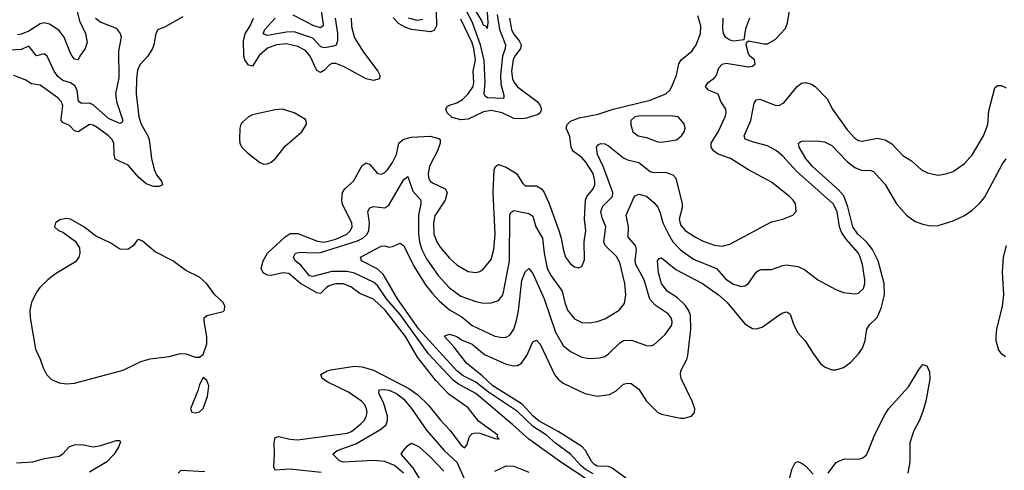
# Model space of a CAD drawing. Header units: inches. Extents: x 1694797 to 1849917, y 907313 to 1017959.
# Tile 409 of 656: x 1731682 to 1736880, y 996205 to 998582. Entities that reach past the tile are written whole.
import ezdxf

# ---------------------------------------------------------------- set-up
doc = ezdxf.new("R2010")
doc.units = ezdxf.units.IN
doc.header["$MEASUREMENT"] = 0
doc.layers.add('B7939', color=7, linetype='Continuous')

msp = doc.modelspace()

# ---------------------------------------------------------------- linework, layer by layer
at = {"layer": 'B7939', "color": 5}
for points, elevation in [([(1733264.6, 998690), (1733283.4, 998556.6), (1733283, 998550), (1733270, 998538.6), (1733235.3, 998550), (1733126.1, 998606.1)], 840), ([(1734201.6, 998610), (1734214.6, 998530), (1734247, 998450), (1734245, 998430), (1734231, 998389), (1734219.6, 998290), (1734221, 998241), (1734236.7, 998183.3), (1734237.4, 998170), (1734233.2, 998166.8), (1734150.6, 998170.6), (1734139.3, 998179.3), (1734134.2, 998190), (1734139.7, 998250), (1734133, 998367), (1734114.2, 998450), (1734070.1, 998570.1), (1734017.9, 998670)], 860), ([(1734146.8, 998673.2), (1734152.7, 998567.3), (1734150, 998536), (1734145.5, 998545.5), (1734130, 998553.3), (1734119.9, 998579.9), (1734043.7, 998703.7)], 840), ([(1731983.8, 998630), (1731996.8, 998576.8), (1732029.5, 998510), (1732037.8, 998462.2), (1732027.1, 998430), (1731998.5, 998390), (1731990, 998369.4), (1731970, 998374.3), (1731959.3, 998390), (1731948.2, 998408.2), (1731916.9, 998490), (1731890, 998525), (1731838.2, 998558.2), (1731810, 998565.5), (1731790, 998559.3), (1731730, 998521), (1731690, 998505.5), (1731670, 998502.2)], 840), ([(1734677.2, 996157.2), (1734543.6, 996243.6), (1734368.9, 996370), (1734285.6, 996445.6), (1734090, 996609.2), (1733999.1, 996659.1), (1733970, 996680.8), (1733840.1, 996820.1), (1733690, 997026.1), (1733618.5, 997110), (1733570, 997180.1), (1733550, 997197.4), (1733450, 997245.2), (1733410, 997254.5), (1733330, 997252.9), (1733230, 997227), (1733211.5, 997231.5), (1733166.4, 997286.4), (1733136.1, 997310), (1733126.4, 997330), (1733138, 997350), (1733163.5, 997356.5), (1733231.8, 997351.8), (1733270, 997354), (1733464.3, 997415.7), (1733493.9, 997430), (1733515.3, 997450), (1733524.6, 997470), (1733528.5, 997510), (1733518.8, 997570), (1733529.6, 997590), (1733550, 997596.2), (1733610, 997590.2), (1733630, 997603.9), (1733710, 997738.7), (1733730, 997754), (1733757.8, 997677.8), (1733799.3, 997630), (1733799.5, 997610), (1733786.8, 997553.2), (1733786.5, 997450), (1733791.6, 997410), (1733803.8, 997370), (1733830, 997321.3), (1733890, 997233.4), (1733950, 997167.6), (1734010, 997123.7), (1734090, 997094.8), (1734130, 997087), (1734170, 997087.5), (1734210, 997101.5), (1734230, 997126.7), (1734235.8, 997144.2), (1734266.9, 997310), (1734270, 997553.4), (1734275.3, 997564.7), (1734290, 997576.1), (1734370, 997559.3), (1734390, 997546.4), (1734406, 997490), (1734441.2, 997430), (1734449.7, 997350), (1734467.1, 997270), (1734487.5, 997230), (1734545.9, 997150), (1734558.8, 997090), (1734574.3, 997050), (1734610, 997003.9), (1734650, 996985.4), (1734690, 996982.8), (1734730, 996989.1), (1734770, 997003.2), (1734846, 997050), (1734874.3, 997085.7), (1734881.5, 997130), (1734875.6, 997190), (1734850, 997300.4), (1734832.1, 997332.1), (1734772.9, 997390), (1734765.1, 997410), (1734776.3, 997490), (1734755.9, 997535.9), (1734749.9, 997570.1), (1734760.9, 997599.1), (1734811.1, 997648.9), (1734813.2, 997670), (1734764.1, 997804.1), (1734732.2, 997870), (1734726.4, 997910), (1734736.6, 997923.4), (1734750, 997928.8), (1734770, 997926.7), (1734790, 997917.2), (1734870, 997852.7), (1734890, 997843.4), (1734950, 997829.5), (1735010, 997780.9), (1735030, 997776.6), (1735090, 997777.5), (1735130, 997764.2), (1735145.6, 997745.6), (1735179.3, 997610), (1735178.5, 997590), (1735162.8, 997530), (1735170, 997500.3), (1735194.4, 997470), (1735250, 997435.2), (1735290, 997414.5), (1735350, 997392.9), (1735390, 997387.5), (1735430, 997397.3), (1735650, 997516.4), (1735710, 997530.5), (1735764, 997550), (1735780.9, 997570), (1735777, 997610), (1735764.5, 997630), (1735746.6, 997650), (1735650, 997724.7), (1735530, 997789.7), (1735433.6, 997850), (1735370, 997872.5), (1735344, 997890), (1735332.6, 997910), (1735332.5, 997930), (1735369.3, 997990), (1735405.5, 998070), (1735410.8, 998090), (1735409.8, 998110), (1735384, 998150), (1735369.7, 998189.7), (1735318.4, 998210), (1735302, 998230), (1735315.6, 998250), (1735350, 998274.4), (1735359.5, 998290), (1735371.8, 998328.2), (1735390, 998347.1), (1735411.8, 998351.8), (1735530, 998334), (1735550, 998337.1), (1735564.5, 998350), (1735560.9, 998370), (1735536, 998390), (1735530, 998402), (1735517.2, 998450), (1735518, 998462), (1735528.9, 998471.1), (1735610, 998454), (1735630, 998454), (1735670, 998477.3), (1735724.4, 998535.6), (1735734.7, 998565.3), (1735750, 998652)], 860), ([(1733880.9, 998630), (1733881.9, 998550), (1733870, 998525.7), (1733850, 998517.1), (1733750.8, 998530.8), (1733720.1, 998540.1), (1733681.2, 998561.2), (1733652.8, 998592.8)], 880), ([(1732082.1, 998590), (1732110, 998569.1), (1732190, 998536.8), (1732212.6, 998510), (1732216.8, 998490), (1732203.8, 998416.2), (1732205, 998275), (1732188.2, 998190), (1732192.2, 998150), (1732225.5, 998050), (1732221.1, 998038.9), (1732210, 998034.5), (1732150, 998061.5), (1732070, 998132.6), (1732050, 998140.9), (1732010, 998140.5), (1731992.3, 998150), (1731985.4, 998210), (1731972.6, 998232.6), (1731950, 998248.2), (1731910, 998260.6), (1731882.6, 998282.6), (1731863.4, 998310), (1731826.8, 998390), (1731810, 998401.6), (1731770, 998391.5), (1731730, 998442.6), (1731690, 998424.9), (1731630, 998421.5)], 860), ([(1732542.1, 998597.9), (1732450, 998545.1), (1732410, 998529.3), (1732399.5, 998510), (1732390.3, 998450), (1732382.3, 998430), (1732358.6, 998390), (1732315.9, 998344.1), (1732304.1, 998315.9), (1732297.8, 998270), (1732296.8, 998190), (1732311.3, 998070), (1732323.1, 998030), (1732357.8, 997970), (1732364.3, 997950), (1732376.9, 997850), (1732391, 997791), (1732403.3, 997763.3), (1732430.3, 997729.7), (1732434.9, 997710), (1732418.1, 997701.9), (1732390, 997701.5), (1732350, 997716.9), (1732310, 997749.3), (1732253.8, 997813.8), (1732186.3, 997846.3), (1732180.5, 997870), (1732179.3, 997930), (1732169.9, 997949.9), (1732151.2, 997970), (1732090, 998012.7), (1732070, 998025.4), (1732050, 998028.4), (1731990, 997991), (1731970, 997996.5), (1731943.6, 998023.6), (1731910, 998039.3), (1731900.6, 998050), (1731899.6, 998059.6), (1731908.9, 998128.9), (1731900.8, 998150), (1731882.9, 998170), (1731790, 998236.8), (1731744.1, 998244.1), (1731710, 998264.2), (1731650, 998287.5)], 880), ([(1733430.8, 998589.2), (1733433.7, 998546.4), (1733450, 998486.9), (1733495.9, 998410), (1733572.4, 998310), (1733583.2, 998290), (1733580.3, 998270), (1733550, 998260.4), (1733510, 998269.5), (1733394.1, 998334.1), (1733350, 998350.6), (1733330, 998351), (1733316.4, 998343.6), (1733290, 998315.9), (1733270, 998304), (1733250, 998313.7), (1733214.5, 998390), (1733190, 998419.6), (1733150, 998439.7), (1733090, 998454.6), (1733038, 998450), (1732990, 998432.4), (1732946.7, 998393.3), (1732910, 998337.2), (1732890, 998341.8), (1732870, 998369.9), (1732864.3, 998390), (1732863.6, 998470), (1732872.3, 998507.7), (1732899, 998550), (1732916.5, 998590)], 880), ([(1733273.1, 996193.1), (1733110, 996211.6), (1733030, 996206.2), (1733022.4, 996222.4), (1733027.2, 996290), (1733024.3, 996350), (1733030, 996377.4), (1733050, 996382.7), (1733108.4, 996368.4), (1733150, 996364.8), (1733410, 996400.2), (1733432.5, 996410), (1733483, 996450), (1733501.6, 996470), (1733511.5, 996488.5), (1733515.4, 996510), (1733512.6, 996530), (1733503.6, 996550), (1733486.6, 996570), (1733417.9, 996617.9), (1733307.6, 996670), (1733277.7, 996690), (1733271.5, 996710), (1733305.1, 996730), (1733324.8, 996735.2), (1733450, 996753.8), (1733490, 996750.1), (1733550, 996733.7), (1733736.8, 996636.8), (1733782.7, 996602.7), (1733838.9, 996550), (1733902.7, 996470), (1733954.9, 996414.9), (1734010, 996338.4), (1734030, 996322.6), (1734042.8, 996337.2), (1734056.5, 996383.5), (1734070, 996398.2), (1734090, 996402.7), (1734110, 996400.2), (1734190, 996373), (1734213.2, 996370), (1734203.2, 996383.2), (1734205.1, 996390), (1734103.3, 996463.3), (1734050, 996534.4), (1733947.4, 996607.4), (1733878.1, 996678.1), (1733782, 996802), (1733718.6, 996910), (1733610.3, 997050), (1733550, 997107.6), (1733477.5, 997137.5), (1733430, 997172.3), (1733390, 997187.7), (1733350, 997188.6), (1733319.6, 997180.4), (1733301.5, 997170), (1733270, 997138.1), (1733250, 997140.9), (1733163.4, 997190), (1733102.7, 997242.7), (1733070, 997247.2), (1733010, 997231.8), (1732990, 997233.6), (1732966.9, 997246.9), (1732957, 997270), (1732966.4, 997310), (1732990, 997349.5), (1733082.9, 997437.1), (1733110, 997453.7), (1733150, 997453.9), (1733253.1, 997413.1), (1733288.6, 997408.6), (1733350, 997423.4), (1733409, 997450), (1733428.9, 997470), (1733436, 997490), (1733434.2, 997510), (1733386.3, 997606.3), (1733382.3, 997630), (1733385.5, 997670), (1733398.3, 997690), (1733444, 997730), (1733490, 997813.2), (1733510, 997827.2), (1733530, 997818.2), (1733570, 997770.2), (1733590, 997766.3), (1733598.7, 997770), (1733610, 997775.2), (1733623.7, 997790), (1733650, 997829.3), (1733670.4, 997870), (1733683.8, 997930), (1733696.9, 997943.1), (1733710, 997951.4), (1733750, 997961.4), (1733847.9, 997967.9), (1733894.7, 997954.7), (1733900.7, 997950), (1733902.2, 997930), (1733887.7, 997890), (1733845.5, 997810), (1733838.2, 997770), (1733839.8, 997750), (1733849.5, 997730), (1733861.3, 997721.3), (1733928.4, 997690), (1733937.7, 997670), (1733928.3, 997630), (1733872.6, 997547.4), (1733865.5, 997510), (1733868.5, 997450), (1733883.7, 997410), (1733901.8, 997381.8), (1733950, 997323.2), (1733990, 997288.4), (1734050, 997253.2), (1734090, 997247.7), (1734110, 997254), (1734130, 997267.7), (1734170, 997317.1), (1734183.9, 997370), (1734192.3, 997450), (1734181.6, 997670), (1734186.5, 997790), (1734192.7, 997807.3), (1734210, 997818.2), (1734250, 997803.6), (1734305, 997770), (1734337.9, 997717.9), (1734350, 997706.4), (1734410, 997705.3), (1734436.6, 997690), (1734450.7, 997670), (1734475.6, 997615.6), (1734528.3, 997470), (1734540.1, 997430), (1734550, 997370.7), (1734563.5, 997330), (1734590, 997293.4), (1734610, 997278.9), (1734630, 997272.4), (1734650, 997280.5), (1734664, 997316), (1734662.2, 997410), (1734670.5, 997470), (1734663.6, 997530), (1734669.3, 997630), (1734676.3, 997650), (1734710, 997690.3), (1734718.1, 997710), (1734718.7, 997730), (1734708.5, 997770), (1734670, 997829.9), (1734650, 997854.3), (1734605.8, 997885.8), (1734597.6, 997897.6), (1734592.3, 997910), (1734586.4, 997966.4), (1734567.4, 998010), (1734571.4, 998028.6), (1734590, 998046), (1734635.1, 998064.9), (1734735.8, 998084.2), (1734815.1, 998110), (1735010, 998156.6), (1735092.1, 998190), (1735114.5, 998210), (1735124.4, 998230), (1735149.7, 998290), (1735162, 998350), (1735173.7, 998370), (1735230, 998416), (1735253.5, 998450), (1735276.5, 998510), (1735277.1, 998550), (1735262.3, 998602.3)], 880), ([(1733346.4, 998590), (1733358.7, 998510), (1733360.1, 998470), (1733352.3, 998447.7), (1733337.4, 998442.6), (1733290, 998433), (1733277.1, 998437.1), (1733270, 998439.9), (1733230, 998483.8), (1733130, 998518.2), (1733090, 998515.9), (1732990, 998498.7), (1732966.7, 998506.7), (1732974.9, 998530), (1733030.7, 998590)], 860), ([(1733810, 998583.6), (1733782.2, 998577.8), (1733733.7, 998590)], 860), ([(1734267.9, 998590), (1734278.6, 998530), (1734287.8, 998507.8), (1734318.8, 998470), (1734328.8, 998450), (1734324.9, 998430), (1734295, 998390), (1734286.7, 998370), (1734278.5, 998310), (1734283.2, 998270), (1734291.7, 998250), (1734310, 998227.3), (1734414.4, 998150), (1734429.5, 998130), (1734435.7, 998110), (1734430.2, 998090), (1734418.5, 998081.5), (1734357.6, 998062.4), (1734330, 998058.4), (1734290, 998060.6), (1734229.6, 998090.4), (1734170, 998103.2), (1734130, 998095.4), (1734050, 998057.6), (1734010, 998053.8), (1733965.4, 998065.4), (1733938.4, 998090), (1733931.7, 998110), (1733937.3, 998122.7), (1733945.6, 998130), (1733990, 998142.8), (1734018.9, 998161.1), (1734050, 998190.5), (1734075.6, 998230), (1734079.3, 998250), (1734076.5, 998310), (1734087.7, 998370), (1734079.8, 998430), (1734070, 998459.6), (1734010, 998583.9)], 880), ([(1735534.3, 998590), (1735513, 998533), (1735504.7, 998475.3), (1735451.2, 998468.8), (1735430, 998473.3), (1735410, 998488), (1735397.6, 998510), (1735393.2, 998533.2), (1735396.2, 998590)], 860), ([(1734710, 996185.6), (1734667.9, 996210), (1734644.3, 996230), (1734590, 996290.5), (1734510, 996348.8), (1734462.8, 996390), (1734394.9, 996434.9), (1734310, 996515.3), (1734156.7, 996616.7), (1734090, 996669.7), (1734023.6, 996703.6), (1733990, 996729.2), (1733788.3, 996950), (1733675.8, 997110), (1733600.2, 997240.2), (1733568.2, 997268.2), (1733486.9, 997310), (1733480.5, 997330), (1733590, 997387.6), (1733610, 997388.7), (1733630, 997382.6), (1733650, 997384.9), (1733690, 997403.7), (1733710, 997388.5), (1733762.5, 997282.5), (1733824.1, 997184.1), (1733858.8, 997138.8), (1733897.9, 997097.9), (1733951, 997051), (1734015, 997015), (1734070, 996969.2), (1734190, 996912.8), (1734230, 996904.6), (1734250, 996906.7), (1734270, 996916.9), (1734290, 996950.3), (1734304.7, 996995.3), (1734314.2, 997045.8), (1734333.2, 997206.8), (1734350, 997252.4), (1734370, 997270.3), (1734390, 997243.7), (1734450.7, 997110), (1734510, 996934.3), (1734550, 996862.6), (1734590, 996831), (1734650, 996801.5), (1734690, 996795.4), (1734742.5, 996797.5), (1734770, 996805.5), (1734790, 996819.1), (1734850, 996878), (1734870, 996890.1), (1734910.8, 996890.8), (1734990, 996863.1), (1735010, 996861.1), (1735030, 996867.4), (1735090, 996922), (1735123.9, 996970), (1735126.4, 996990), (1735120.3, 997010), (1735105.1, 997030), (1735036.9, 997076.9), (1735007.9, 997107.9), (1734978, 997210), (1734934.5, 997290), (1734931.4, 997310), (1734938.6, 997370), (1734932.2, 997390), (1734894.7, 997434.7), (1734896, 997490), (1734882.7, 997550), (1734928.3, 997651.7), (1734950, 997662.3), (1734990, 997650.2), (1735030, 997618), (1735050, 997592.8), (1735063.5, 997563.5), (1735077.9, 997510), (1735106.5, 997450), (1735130.6, 997410.6), (1735170, 997367.5), (1735238.1, 997318.1), (1735360.2, 997270), (1735410, 997213), (1735450, 997186.8), (1735490, 997174.5), (1735510, 997177.2), (1735530, 997190.3), (1735569.2, 997250.8), (1735581.3, 997258.7), (1735596.4, 997263.6), (1735650, 997264.7), (1735710, 997285.5), (1735730, 997288.1), (1735790, 997279.6), (1735824.7, 997264.7), (1735895.5, 997210), (1735990, 997158.7), (1736030, 997142.6), (1736090, 997135.6), (1736110, 997139.6), (1736135.7, 997164.3), (1736144.1, 997190), (1736142.9, 997210), (1736130.9, 997290), (1736119.6, 997330), (1736109.9, 997350), (1736044.4, 997424.4), (1736020.7, 997460.7), (1736009.5, 997490), (1735997.1, 997570), (1735976.7, 997610), (1735783.2, 997783.2), (1735710, 997862.8), (1735676.5, 997890), (1735630, 997916.6), (1735555.4, 997935.4), (1735512.5, 997952.5), (1735507.1, 997970), (1735542.2, 998050), (1735558.7, 998141.3), (1735570, 998158.7), (1735590, 998163.2), (1735670, 998131.9), (1735690, 998130.2), (1735715.8, 998144.2), (1735786.9, 998230), (1735810, 998246.3), (1735830.2, 998250.2), (1735861.8, 998241.8), (1735881.3, 998230), (1735944.2, 998164.2), (1735973.6, 998110), (1736050, 998000.3), (1736090, 997957.3), (1736110, 997944.9), (1736130, 997941.8), (1736210, 997957.7), (1736250, 997948.1), (1736286.4, 997926.4), (1736344.8, 997864.8), (1736390, 997837.1), (1736442, 997790), (1736473.9, 997773.9), (1736530, 997761.3), (1736571.5, 997768.5), (1736610, 997781.6), (1736670, 997823.7), (1736711.6, 997870), (1736769.7, 997970), (1736786.6, 998010), (1736792.4, 998030), (1736798, 998102), (1736830, 998222.8), (1736844.8, 998235.3), (1736865.1, 998234.9), (1736890, 998222.3)], 840), ([(1734928.1, 996130), (1734810, 996215.5), (1734790, 996224.5), (1734730, 996227.5), (1734715.8, 996235.8), (1734702.8, 996250), (1734668.3, 996310), (1734649.5, 996330), (1734524.2, 996410), (1734424.9, 996464.9), (1734393.2, 996490), (1734334, 996554), (1734180.1, 996650), (1734123.5, 996703.5), (1734040.5, 996770), (1733975.1, 996855.1), (1733925.1, 996910), (1733926.3, 996913.7), (1733950, 996922.6), (1733990, 996910.2), (1734013.4, 996893.4), (1734070, 996871), (1734136.3, 996816.3), (1734250, 996765), (1734290, 996756.3), (1734310, 996758.2), (1734330.8, 996770), (1734358.5, 996810), (1734390, 996882.4), (1734410, 996891.8), (1734430, 996870.3), (1734507, 996707), (1734524.9, 996684.9), (1734550, 996665.2), (1734666, 996610), (1734730, 996596), (1734794.9, 996605.1), (1734830, 996624.2), (1734870, 996658.5), (1734890, 996665.2), (1734910, 996662.6), (1734950, 996632.2), (1734990, 996568.8), (1735050.6, 996510), (1735070, 996500.3), (1735170, 996480.4), (1735190, 996479.3), (1735228.7, 996490), (1735243.7, 996510), (1735245.1, 996530), (1735231.1, 996570), (1735174, 996690), (1735169.7, 996710), (1735171.9, 996730), (1735203.2, 996790), (1735208.7, 996811.3), (1735225.5, 996950), (1735223.7, 997023.7), (1735213.4, 997050), (1735195.2, 997075.2), (1735154.4, 997114.4), (1735100.3, 997150), (1735070, 997191.2), (1735053.9, 997246.1), (1735048.7, 997310), (1735058.4, 997321.6), (1735070, 997324.9), (1735145, 997265), (1735286.7, 997190), (1735371.2, 997131.2), (1735416.2, 997090), (1735510, 996978), (1735550, 996953.4), (1735570, 996951.8), (1735600.6, 996959.4), (1735690, 997023.7), (1735710, 997034.9), (1735730, 997040.5), (1735737, 997037), (1735750, 997027.7), (1735769.3, 996970), (1735790, 996930.3), (1735827.9, 996887.9), (1735870, 996821.5), (1735910, 996769.1), (1735930, 996751.4), (1735970, 996735.3), (1735990, 996734.9), (1736030, 996746.7), (1736070, 996776), (1736110, 996818.7), (1736130.9, 996850), (1736145, 996890), (1736154.2, 996950), (1736168.3, 996971.7), (1736208.4, 997011.6), (1736230, 997060.3), (1736246.6, 997130), (1736245.8, 997190), (1736214.4, 997310), (1736184.5, 997370), (1736153, 997410), (1736106.7, 997450), (1736080.3, 997490), (1736054.6, 997594.6), (1736032.6, 997652.6), (1736005.1, 997685.1), (1735865.4, 997810), (1735832.8, 997850), (1735797.3, 997910), (1735794, 997930), (1735810, 997941.1), (1735890, 997943.6), (1735930, 997938.4), (1735970, 997918.2), (1736052.3, 997832.3), (1736090, 997802.3), (1736130, 997786.3), (1736170, 997788.1), (1736190, 997780.3), (1736250, 997712.3), (1736310.1, 997610), (1736363.5, 997550), (1736410, 997518.2), (1736450, 997503.5), (1736490, 997495.4), (1736530, 997496.9), (1736610, 997520.7), (1736670, 997548.3), (1736710, 997576.5), (1736748.4, 997611.6), (1736775.3, 997644.7), (1736870, 997820.8), (1736890, 997847.7)], 820), ([(1736889.3, 997390), (1736873.7, 997330), (1736868.4, 997250), (1736875.5, 997130), (1736868.7, 997070), (1736839.5, 996950), (1736834.4, 996910), (1736834.9, 996890), (1736850, 996838), (1736862, 996822), (1736885.8, 996805.8)], 820), ([(1735949.6, 996190), (1735990, 996244), (1736006.2, 996253.8), (1736035.3, 996264.7), (1736110, 996262.8), (1736132.6, 996270), (1736150, 996284.4), (1736159.6, 996300.4), (1736194.9, 996390), (1736250, 996500.9), (1736270, 996531.4), (1736374.1, 996645.9), (1736430, 996739.1), (1736450, 996762.8), (1736470, 996756), (1736485.1, 996725.1), (1736485.9, 996685.9), (1736465.5, 996570), (1736450, 996515.1), (1736432.5, 996470), (1736400.1, 996410), (1736380.7, 996350), (1736381.2, 996250), (1736370.2, 996190)], 780), ([(1733707.6, 996190), (1733660.8, 996230), (1733610, 996251.9), (1733550, 996255.8), (1733390, 996247.2), (1733370, 996254.8), (1733335.6, 996290), (1733357.6, 996310), (1733455.8, 996344.2), (1733582.4, 996417.6), (1733615.7, 996444.3), (1733624.2, 996470), (1733622.6, 996490), (1733602.6, 996562.6), (1733576.8, 996610), (1733579.3, 996630), (1733608, 996632), (1733630, 996627), (1733670.8, 996610), (1733710, 996580.1), (1733750, 996531.4), (1733830, 996416), (1733922.9, 996310), (1733990, 996248.3), (1734030, 996158.4)], 860), ([(1731665.1, 996245.1), (1731750, 996250.1), (1731813.2, 996266.8), (1731890, 996279.5), (1731908.5, 996291.5), (1731944.5, 996330), (1731970, 996339.5), (1732010, 996340.5), (1732070, 996329.5), (1732110, 996336), (1732190, 996361.3), (1732210, 996362), (1732214.3, 996354.3), (1732204.7, 996330), (1732179.8, 996290), (1732141.9, 996250), (1732050, 996194.5)], 880), ([(1733795.7, 996155.7), (1733758.8, 996218.8), (1733695.1, 996290), (1733707.6, 996310), (1733730, 996335.5), (1733750, 996348.4), (1733790, 996329.1), (1733850, 996274.8), (1733920.1, 996200.1)], 840), ([(1734190, 996200.3), (1734250, 996229), (1734290, 996226.3), (1734370, 996195.5)], 860), ([(1735737.7, 996122.3), (1735758.4, 996210), (1735775.5, 996244.5), (1735790, 996250.6), (1735810, 996243), (1735830, 996228.2), (1735870, 996183.7)], 780), ([(1732518.9, 996190), (1732533.6, 996206.4), (1732659.2, 996199.2)], 880)]:
    msp.add_lwpolyline(points, dxfattribs=dict(at, elevation=elevation))
for points, elevation in [([(1733069.7, 998109.7), (1733030, 998106), (1732910, 998080.5), (1732890, 998069.6), (1732858.2, 998041.8), (1732848.8, 998030), (1732844.2, 998010), (1732841.6, 997950), (1732843.8, 997930), (1732852, 997912), (1732881.8, 997881.8), (1732949, 997829), (1732970, 997820.4), (1732990, 997822), (1733010, 997830.3), (1733030, 997848.8), (1733084.2, 997915.8), (1733171, 997990), (1733195.8, 998030), (1733194.5, 998050), (1733190, 998055.1), (1733130, 998091.3)], 920), ([(1735115.3, 998075.3), (1734950, 998073.7), (1734930, 998068.7), (1734907.4, 998050), (1734907.3, 998027.3), (1734919.3, 997990), (1734946.8, 997970), (1734990, 997961.2), (1735050, 997937.3), (1735070, 997936.1), (1735150, 997949), (1735175.4, 997970), (1735189.7, 997990), (1735195.1, 998010), (1735190, 998032.3), (1735158, 998070)], 880), ([(1731926, 997534), (1731893.7, 997526.3), (1731871.3, 997510), (1731866, 997490), (1731886.8, 997470), (1731910, 997460.4), (1731974.5, 997414.5), (1731997.7, 997377.7), (1731999.5, 997350), (1731993.4, 997330), (1731975.7, 997304.3), (1731870, 997242), (1731829.2, 997210), (1731788.4, 997170), (1731770, 997145.4), (1731744.5, 997090), (1731735.7, 997050), (1731736.8, 997010), (1731764.4, 996844.4), (1731790, 996790.6), (1731804.6, 996744.6), (1731823.6, 996710), (1731850, 996684), (1731890, 996665.8), (1731930, 996660.2), (1731970, 996664.9), (1732227.6, 996732.4), (1732320.9, 996779.1), (1732370, 996793.7), (1732470, 996805.3), (1732530, 996821.1), (1732559, 996819), (1732610, 996801), (1732630, 996801), (1732650, 996816), (1732670, 996872), (1732669.8, 996910.2), (1732654.7, 996990), (1732656, 997010), (1732670, 997022), (1732756.6, 997043.4), (1732762.7, 997050), (1732764.5, 997070), (1732755.1, 997090), (1732711, 997131), (1732670, 997189.4), (1732630, 997223.7), (1732559.5, 997259.5), (1732490, 997309.6), (1732396.9, 997356.9), (1732330, 997413.2), (1732310, 997422), (1732301, 997419), (1732282, 997390), (1732252, 997370), (1732210, 997372.3), (1732163.3, 997403.3), (1732081, 997441), (1732019.5, 997490), (1731950, 997529.3)], 920), ([(1732650, 996695.3), (1732630, 996658), (1732623, 996630), (1732582.8, 996530), (1732590.9, 996510.9), (1732610, 996508), (1732630, 996514), (1732650, 996531), (1732673.6, 996593.6), (1732680.9, 996650), (1732670, 996679)], 920)]:
    msp.add_lwpolyline(points, close=True, dxfattribs=dict(at, elevation=elevation))

doc.saveas('drawing.dxf')
